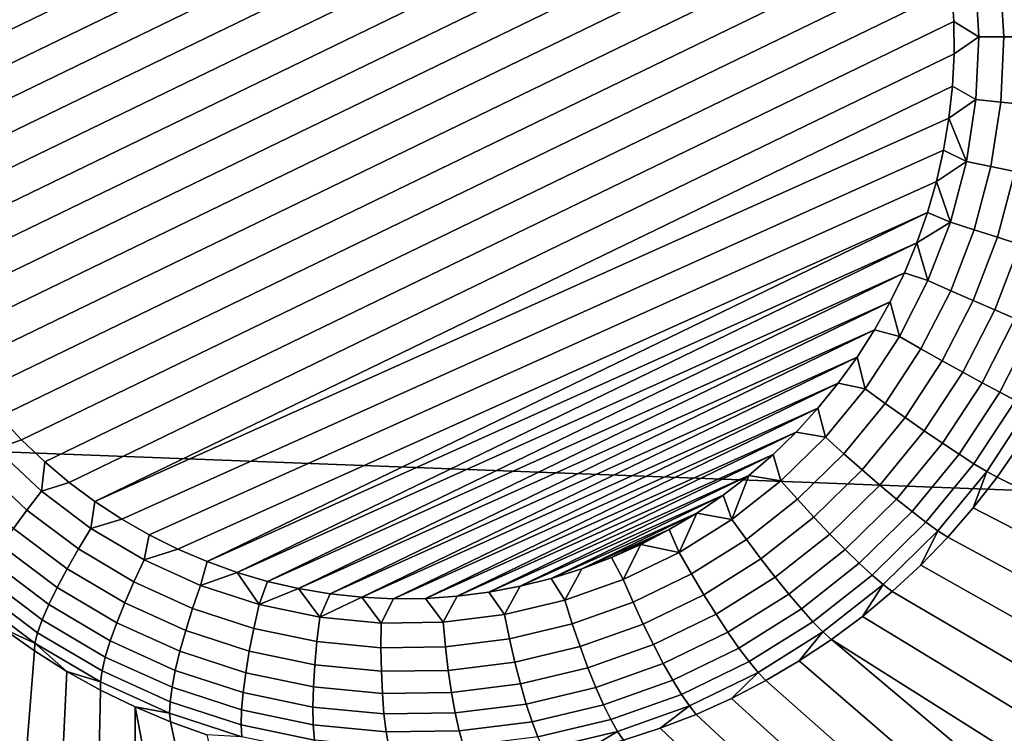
# Model space of a CAD drawing. Header units: metres. Extents: x -240 to 45, y -77 to 27.
# Tile 241 of 656: x -205.299 to -204.15, y 4.903 to 5.735. Entities that reach past the tile are written whole.
import ezdxf

# ---------------------------------------------------------------- set-up
doc = ezdxf.new("R2010")
doc.units = ezdxf.units.M
doc.layers.add('solid_102011X2', color=7, linetype='CONTINUOUS')

msp = doc.modelspace()

# ---------------------------------------------------------------- linework, layer by layer
at = {"layer": 'solid_102011X2'}
for points in [[(-205.481934, 5.753493, 268.349457), (-204.481934, 6.23808, 268.200836), (-204.451981, 6.215801, 268.194977), (-205.483856, 5.715776, 268.348328)], [(-205.483856, 5.715776, 268.348328), (-204.451981, 6.215801, 268.194977), (-204.423416, 6.191808, 268.18927), (-205.483582, 5.678069, 268.346832)], [(-205.483582, 5.678069, 268.346832), (-204.423416, 6.191808, 268.18927), (-204.39624, 6.166121, 268.183746), (-205.481155, 5.640403, 268.345001)], [(-205.481155, 5.640403, 268.345001), (-204.39624, 6.166121, 268.183746), (-204.370697, 6.138957, 268.178436), (-205.476562, 5.603086, 268.342773)], [(-205.476562, 5.603086, 268.342773), (-204.370697, 6.138957, 268.178436), (-204.346802, 6.11035, 268.17334), (-205.469849, 5.566153, 268.34024)], [(-205.469849, 5.566153, 268.34024), (-204.346802, 6.11035, 268.17334), (-204.324692, 6.080536, 268.168488), (-205.46106, 5.529881, 268.337402)], [(-205.46106, 5.529881, 268.337402), (-204.324692, 6.080536, 268.168488), (-204.304413, 6.049579, 268.16391), (-205.450272, 5.494326, 268.334229)], [(-205.450272, 5.494326, 268.334229), (-204.304413, 6.049579, 268.16391), (-204.286072, 6.017756, 268.159637), (-205.437592, 5.459752, 268.33078)], [(-205.423004, 5.426098, 268.327026), (-205.437592, 5.459752, 268.33078), (-204.286072, 6.017756, 268.159637), (-204.269623, 5.985005, 268.155609)], [(-205.406555, 5.393347, 268.323029), (-205.423004, 5.426098, 268.327026), (-204.269623, 5.985005, 268.155609), (-204.255035, 5.951352, 268.151886)], [(-204.242355, 5.916777, 268.148438), (-205.388214, 5.361525, 268.318756), (-205.406555, 5.393347, 268.323029), (-204.255035, 5.951352, 268.151886)], [(-204.231567, 5.881221, 268.145264), (-205.367935, 5.330567, 268.314178), (-205.388214, 5.361525, 268.318756), (-204.242355, 5.916777, 268.148438)], [(-204.222794, 5.844951, 268.142426), (-205.345825, 5.300753, 268.309326), (-205.367935, 5.330567, 268.314178), (-204.231567, 5.881221, 268.145264)], [(-203.796875, 5.801385, 322.04541), (-205.339706, 5.867353, 320.442047), (-205.512741, 5.238538, 320.580048), (-203.966843, 5.179646, 322.182892)], [(-204.216064, 5.808017, 268.139862), (-205.32193, 5.272146, 268.30423), (-205.345825, 5.300753, 268.309326), (-204.222794, 5.844951, 268.142426)], [(-204.211487, 5.7707, 268.137665), (-205.296387, 5.244982, 268.29892), (-205.32193, 5.272146, 268.30423), (-204.216064, 5.808017, 268.139862)], [(-204.184357, 5.787812, 268.135925), (-204.179901, 5.714911, 268.132355), (-204.209045, 5.733034, 268.135834), (-204.211487, 5.7707, 268.137665)], [(-204.155502, 5.791039, 268.137573), (-204.150848, 5.715072, 268.133881), (-204.179901, 5.714911, 268.132355), (-204.184357, 5.787812, 268.135925)], [(-204.127151, 5.793964, 268.143402), (-204.12233, 5.715061, 268.139587), (-204.150848, 5.715072, 268.133881), (-204.155502, 5.791039, 268.137573)], [(-204.209045, 5.733034, 268.135834), (-205.269226, 5.219295, 268.293396), (-205.296387, 5.244982, 268.29892), (-204.211487, 5.7707, 268.137665)], [(-204.208786, 5.695327, 268.134338), (-205.240646, 5.195302, 268.287689), (-205.269226, 5.219295, 268.293396), (-204.209045, 5.733034, 268.135834)], [(-204.179901, 5.714911, 268.132355), (-204.208786, 5.695327, 268.134338), (-204.209045, 5.733034, 268.135834)], [(-204.179901, 5.714911, 268.132355), (-204.183258, 5.641901, 268.130127), (-204.210693, 5.65761, 268.133209), (-204.208786, 5.695327, 268.134338)], [(-204.150848, 5.715072, 268.133881), (-204.154343, 5.638989, 268.131531), (-204.183258, 5.641901, 268.130127), (-204.179901, 5.714911, 268.132355)], [(-204.12233, 5.715061, 268.139587), (-204.125961, 5.636038, 268.137146), (-204.154343, 5.638989, 268.131531), (-204.150848, 5.715072, 268.133881)], [(-204.210693, 5.65761, 268.133209), (-205.210709, 5.173023, 268.28183), (-205.240646, 5.195302, 268.287689), (-204.208786, 5.695327, 268.134338)], [(-204.210693, 5.65761, 268.133209), (-204.214767, 5.620158, 268.132446), (-205.210709, 5.173023, 268.28183)], [(-204.183258, 5.641901, 268.130127), (-204.214767, 5.620158, 268.132446), (-204.210693, 5.65761, 268.133209)], [(-204.183258, 5.641901, 268.130127), (-204.194382, 5.569635, 268.129211), (-204.214767, 5.620158, 268.132446)], [(-204.154343, 5.638989, 268.131531), (-204.165939, 5.563684, 268.130585), (-204.194382, 5.569635, 268.129211), (-204.183258, 5.641901, 268.130127)], [(-204.125961, 5.636038, 268.137146), (-204.138, 5.557823, 268.136169), (-204.165939, 5.563684, 268.130585), (-204.154343, 5.638989, 268.131531)], [(-204.220978, 5.582996, 268.13205), (-205.179596, 5.152614, 268.275848), (-205.210709, 5.173023, 268.28183), (-204.214767, 5.620158, 268.132446)], [(-204.194382, 5.569635, 268.129211), (-204.220978, 5.582996, 268.13205), (-204.214767, 5.620158, 268.132446)], [(-204.229309, 5.546299, 268.13205), (-205.147354, 5.134086, 268.269745), (-205.179596, 5.152614, 268.275848), (-204.220978, 5.582996, 268.13205)], [(-204.194382, 5.569635, 268.129211), (-204.229309, 5.546299, 268.13205), (-204.220978, 5.582996, 268.13205)], [(-204.194382, 5.569635, 268.129211), (-204.21315, 5.498962, 268.129639), (-204.229309, 5.546299, 268.13205)], [(-204.165939, 5.563684, 268.130585), (-204.185486, 5.490038, 268.131042), (-204.21315, 5.498962, 268.129639), (-204.194382, 5.569635, 268.129211)], [(-204.138, 5.557823, 268.136169), (-204.158295, 5.48133, 268.136627), (-204.185486, 5.490038, 268.131042), (-204.165939, 5.563684, 268.130585)], [(-204.111145, 5.552176, 268.145844), (-204.132156, 5.473023, 268.146301), (-204.158295, 5.48133, 268.136627), (-204.138, 5.557823, 268.136169)], [(-204.239731, 5.510128, 268.132416), (-205.114136, 5.117519, 268.26355), (-205.147354, 5.134086, 268.269745), (-204.229309, 5.546299, 268.13205)], [(-204.21315, 5.498962, 268.129639), (-204.239731, 5.510128, 268.132416), (-204.229309, 5.546299, 268.13205)], [(-204.239731, 5.510128, 268.132416), (-205.080002, 5.102939, 268.257294), (-205.114136, 5.117519, 268.26355)], [(-204.239731, 5.510128, 268.132416), (-204.252213, 5.474606, 268.133118), (-205.080002, 5.102939, 268.257294)], [(-204.21315, 5.498962, 268.129639), (-204.252213, 5.474606, 268.133118), (-204.239731, 5.510128, 268.132416)], [(-204.21315, 5.498962, 268.129639), (-204.239319, 5.43071, 268.131409), (-204.252213, 5.474606, 268.133118)], [(-204.185486, 5.490038, 268.131042), (-204.212769, 5.418915, 268.132874), (-204.239319, 5.43071, 268.131409), (-204.21315, 5.498962, 268.129639)], [(-204.158295, 5.48133, 268.136627), (-204.18663, 5.407458, 268.13855), (-204.212769, 5.418915, 268.132874), (-204.185486, 5.490038, 268.131042)], [(-204.132156, 5.473023, 268.146301), (-204.161469, 5.396584, 268.148285), (-204.18663, 5.407458, 268.13855), (-204.158295, 5.48133, 268.136627)], [(-204.252213, 5.474606, 268.133118), (-205.045059, 5.0904, 268.250977), (-205.080002, 5.102939, 268.257294)], [(-204.252213, 5.474606, 268.133118), (-204.266708, 5.439857, 268.134216), (-205.045059, 5.0904, 268.250977)], [(-204.239319, 5.43071, 268.131409), (-204.266708, 5.439857, 268.134216), (-204.252213, 5.474606, 268.133118)], [(-204.107605, 5.465293, 268.159851), (-204.137817, 5.38652, 268.161896), (-204.161469, 5.396584, 268.148285), (-204.132156, 5.473023, 268.146301)], [(-204.266708, 5.439857, 268.134216), (-205.00943, 5.079942, 268.244598), (-205.045059, 5.0904, 268.250977)], [(-204.266708, 5.439857, 268.134216), (-204.283203, 5.405975, 268.135681), (-205.00943, 5.079942, 268.244598)], [(-204.239319, 5.43071, 268.131409), (-204.272614, 5.36568, 268.13446), (-204.283203, 5.405975, 268.135681), (-204.266708, 5.439857, 268.134216)], [(-204.212769, 5.418915, 268.132874), (-204.247467, 5.351149, 268.136078), (-204.272614, 5.36568, 268.13446), (-204.239319, 5.43071, 268.131409)], [(-204.18663, 5.407458, 268.13855), (-204.222672, 5.337073, 268.141846), (-204.247467, 5.351149, 268.136078), (-204.212769, 5.418915, 268.132874)], [(-204.283203, 5.405975, 268.135681), (-204.973221, 5.071603, 268.23822), (-205.00943, 5.079942, 268.244598)], [(-204.283203, 5.405975, 268.135681), (-204.30159, 5.373132, 268.137482), (-204.973221, 5.071603, 268.23822)], [(-204.272614, 5.36568, 268.13446), (-204.30159, 5.373132, 268.137482), (-204.283203, 5.405975, 268.135681)], [(-204.161469, 5.396584, 268.148285), (-204.198761, 5.323751, 268.151733), (-204.222672, 5.337073, 268.141846), (-204.18663, 5.407458, 268.13855)], [(-204.137817, 5.38652, 268.161896), (-204.176239, 5.311464, 268.165436), (-204.198761, 5.323751, 268.151733), (-204.161469, 5.396584, 268.148285)], [(-204.116165, 5.377481, 268.179077), (-204.155594, 5.300473, 268.182739), (-204.176239, 5.311464, 268.165436), (-204.137817, 5.38652, 268.161896)], [(-204.09697, 5.369658, 268.199524), (-204.137238, 5.291008, 268.203217), (-204.155594, 5.300473, 268.182739), (-204.116165, 5.377481, 268.179077)], [(-204.30159, 5.373132, 268.137482), (-204.936584, 5.065421, 268.231873), (-204.973221, 5.071603, 268.23822)], [(-204.30159, 5.373132, 268.137482), (-204.321854, 5.341389, 268.139648), (-204.936584, 5.065421, 268.231873)], [(-204.272614, 5.36568, 268.13446), (-204.312637, 5.304633, 268.138824), (-204.321854, 5.341389, 268.139648), (-204.30159, 5.373132, 268.137482)], [(-204.247467, 5.351149, 268.136078), (-204.289169, 5.287534, 268.140594), (-204.312637, 5.304633, 268.138824), (-204.272614, 5.36568, 268.13446)], [(-204.222672, 5.337073, 268.141846), (-204.265976, 5.271, 268.146576), (-204.289169, 5.287534, 268.140594), (-204.247467, 5.351149, 268.136078)], [(-204.321854, 5.341389, 268.139648), (-204.899612, 5.061414, 268.225525), (-204.936584, 5.065421, 268.231873)], [(-204.321854, 5.341389, 268.139648), (-204.343872, 5.310925, 268.142181), (-204.899612, 5.061414, 268.225525)], [(-204.312637, 5.304633, 268.138824), (-204.343872, 5.310925, 268.142181), (-204.321854, 5.341389, 268.139648)], [(-204.198761, 5.323751, 268.151733), (-204.243576, 5.255381, 268.156586), (-204.265976, 5.271, 268.146576), (-204.222672, 5.337073, 268.141846)], [(-204.176239, 5.311464, 268.165436), (-204.222427, 5.241006, 268.170471), (-204.243576, 5.255381, 268.156586), (-204.198761, 5.323751, 268.151733)], [(-204.343872, 5.310925, 268.142181), (-204.862518, 5.059597, 268.219269), (-204.899612, 5.061414, 268.225525)], [(-204.343872, 5.310925, 268.142181), (-204.36763, 5.28177, 268.14502), (-204.862518, 5.059597, 268.219269)], [(-204.312637, 5.304633, 268.138824), (-204.358902, 5.248286, 268.144409), (-204.36763, 5.28177, 268.14502), (-204.343872, 5.310925, 268.142181)], [(-204.155594, 5.300473, 268.182739), (-204.202972, 5.228182, 268.187866), (-204.222427, 5.241006, 268.170471), (-204.176239, 5.311464, 268.165436)], [(-204.289169, 5.287534, 268.140594), (-204.337372, 5.228817, 268.146423), (-204.358902, 5.248286, 268.144409), (-204.312637, 5.304633, 268.138824)], [(-204.137238, 5.291008, 268.203217), (-204.185638, 5.217178, 268.208496), (-204.202972, 5.228182, 268.187866), (-204.155594, 5.300473, 268.182739)], [(-204.265976, 5.271, 268.146576), (-204.316055, 5.210013, 268.152588), (-204.337372, 5.228817, 268.146423), (-204.289169, 5.287534, 268.140594)], [(-204.121582, 5.283273, 268.226501), (-204.170761, 5.208228, 268.231842), (-204.185638, 5.217178, 268.208496), (-204.137238, 5.291008, 268.203217)], [(-204.170761, 5.208228, 268.231842), (-204.121582, 5.283273, 268.226501), (-204.132812, 5.238805, 268.254517), (-204.158707, 5.201527, 268.257416)], [(-205.326019, 5.234581, 268.305603), (-205.32193, 5.272146, 268.30423), (-205.296387, 5.244982, 268.29892)], [(-204.36763, 5.28177, 268.14502), (-204.825317, 5.059978, 268.213043), (-204.862518, 5.059597, 268.219269)], [(-204.36763, 5.28177, 268.14502), (-204.392975, 5.254096, 268.148193), (-204.825317, 5.059978, 268.213043)], [(-204.358902, 5.248286, 268.144409), (-204.392975, 5.254096, 268.148193), (-204.36763, 5.28177, 268.14502)], [(-204.243576, 5.255381, 268.156586), (-204.295395, 5.192273, 268.162842), (-204.316055, 5.210013, 268.152588), (-204.265976, 5.271, 268.146576)], [(-204.392975, 5.254096, 268.148193), (-204.788239, 5.06255, 268.20694), (-204.825317, 5.059978, 268.213043)], [(-204.392975, 5.254096, 268.148193), (-204.419891, 5.227921, 268.151703), (-204.788239, 5.06255, 268.20694)], [(-204.358902, 5.248286, 268.144409), (-204.410873, 5.197299, 268.151123), (-204.419891, 5.227921, 268.151703), (-204.392975, 5.254096, 268.148193)], [(-204.337372, 5.228817, 268.146423), (-204.391541, 5.175684, 268.153442), (-204.410873, 5.197299, 268.151123), (-204.358902, 5.248286, 268.144409)], [(-204.222427, 5.241006, 268.170471), (-204.275833, 5.175972, 268.17688), (-204.295395, 5.192273, 268.162842), (-204.243576, 5.255381, 268.156586)], [(-203.966843, 5.179646, 322.182892), (-205.512741, 5.238538, 320.580048), (-205.666046, 4.601584, 320.702362), (-204.117462, 4.549858, 322.304718)], [(-205.273285, 5.185078, 268.294861), (-205.326019, 5.234581, 268.305603), (-205.296387, 5.244982, 268.29892), (-205.269226, 5.219295, 268.293396)], [(-204.202972, 5.228182, 268.187866), (-204.257767, 5.161456, 268.194489), (-204.275833, 5.175972, 268.17688), (-204.222427, 5.241006, 268.170471)], [(-203.834183, 5.099027, 268.981873), (-203.859497, 5.054167, 268.995239), (-204.158707, 5.201527, 268.257416), (-204.132812, 5.238805, 268.254517)], [(-205.290222, 5.16295, 268.303223), (-205.345184, 5.214535, 268.314392), (-205.326019, 5.234581, 268.305603), (-205.273285, 5.185078, 268.294861)], [(-204.419891, 5.227921, 268.151703), (-204.751328, 5.06731, 268.200958), (-204.788239, 5.06255, 268.20694)], [(-204.419891, 5.227921, 268.151703), (-204.448212, 5.2034, 268.155487), (-204.751328, 5.06731, 268.200958)], [(-204.410873, 5.197299, 268.151123), (-204.448212, 5.2034, 268.155487), (-204.419891, 5.227921, 268.151703)], [(-204.316055, 5.210013, 268.152588), (-204.372314, 5.154828, 268.159882), (-204.391541, 5.175684, 268.153442), (-204.337372, 5.228817, 268.146423)], [(-204.185638, 5.217178, 268.208496), (-204.241592, 5.149031, 268.21524), (-204.257767, 5.161456, 268.194489), (-204.202972, 5.228182, 268.187866)], [(-205.305725, 5.1416, 268.31546), (-205.362808, 5.195179, 268.327057), (-205.345184, 5.214535, 268.314392), (-205.290222, 5.16295, 268.303223)], [(-205.273285, 5.185078, 268.294861), (-205.269226, 5.219295, 268.293396), (-205.240646, 5.195302, 268.287689)], [(-204.170761, 5.208228, 268.231842), (-204.227646, 5.138959, 268.238678), (-204.241592, 5.149031, 268.21524), (-204.185638, 5.217178, 268.208496)], [(-204.448212, 5.2034, 268.155487), (-204.714767, 5.074233, 268.195099), (-204.751328, 5.06731, 268.200958)], [(-204.448212, 5.2034, 268.155487), (-204.477936, 5.180556, 268.159576), (-204.714767, 5.074233, 268.195099)], [(-204.467957, 5.152269, 268.158936), (-204.477936, 5.180556, 268.159576), (-204.448212, 5.2034, 268.155487)], [(-204.410873, 5.197299, 268.151123), (-204.467957, 5.152269, 268.158936), (-204.448212, 5.2034, 268.155487)], [(-204.295395, 5.192273, 268.162842), (-204.353607, 5.135169, 268.17038), (-204.372314, 5.154828, 268.159882), (-204.316055, 5.210013, 268.152588)], [(-204.227646, 5.138959, 268.238678), (-204.170761, 5.208228, 268.231842), (-204.186539, 5.165711, 268.260681), (-204.216232, 5.131462, 268.264343)], [(-204.170761, 5.208228, 268.231842), (-204.158707, 5.201527, 268.257416), (-204.186539, 5.165711, 268.260681)], [(-205.21553, 5.141676, 268.283539), (-205.273285, 5.185078, 268.294861), (-205.240646, 5.195302, 268.287689), (-205.210709, 5.173023, 268.28183)], [(-204.391541, 5.175684, 268.153442), (-204.451019, 5.128761, 268.161591), (-204.467957, 5.152269, 268.158936), (-204.410873, 5.197299, 268.151123)], [(-204.275833, 5.175972, 268.17688), (-204.335815, 5.117125, 268.184662), (-204.353607, 5.135169, 268.17038), (-204.295395, 5.192273, 268.162842)], [(-203.859497, 5.054167, 268.995239), (-203.886871, 5.010935, 269.00882), (-204.186539, 5.165711, 268.260681), (-204.158707, 5.201527, 268.257416)], [(-205.230042, 5.117722, 268.291412), (-205.290222, 5.16295, 268.303223), (-205.273285, 5.185078, 268.294861), (-205.21553, 5.141676, 268.283539)], [(-204.477936, 5.180556, 268.159576), (-204.678619, 5.083307, 268.189423), (-204.714767, 5.074233, 268.195099)], [(-204.477936, 5.180556, 268.159576), (-204.508881, 5.159518, 268.163971), (-204.678619, 5.083307, 268.189423)], [(-204.467957, 5.152269, 268.158936), (-204.508881, 5.159518, 268.163971), (-204.477936, 5.180556, 268.159576)], [(-205.21553, 5.141676, 268.283539), (-205.210709, 5.173023, 268.28183), (-205.179596, 5.152614, 268.275848)], [(-204.372314, 5.154828, 268.159882), (-204.434097, 5.106091, 268.168365), (-204.451019, 5.128761, 268.161591), (-204.391541, 5.175684, 268.153442)], [(-204.257767, 5.161456, 268.194489), (-204.319321, 5.101078, 268.202454), (-204.335815, 5.117125, 268.184662), (-204.275833, 5.175972, 268.17688)], [(-205.243225, 5.094624, 268.303223), (-205.305725, 5.1416, 268.31546), (-205.290222, 5.16295, 268.303223), (-205.230042, 5.117722, 268.291412)], [(-204.508881, 5.159518, 268.163971), (-204.643066, 5.09449, 268.183899), (-204.678619, 5.083307, 268.189423)], [(-204.508881, 5.159518, 268.163971), (-204.540985, 5.140317, 268.168579), (-204.643066, 5.09449, 268.183899)], [(-204.529465, 5.113726, 268.167755), (-204.540985, 5.140317, 268.168579), (-204.508881, 5.159518, 268.163971)], [(-204.467957, 5.152269, 268.158936), (-204.529465, 5.113726, 268.167755), (-204.508881, 5.159518, 268.163971)], [(-204.241592, 5.149031, 268.21524), (-204.304459, 5.087366, 268.223358), (-204.319321, 5.101078, 268.202454), (-204.257767, 5.161456, 268.194489)], [(-203.886871, 5.010935, 269.00882), (-203.916214, 4.969421, 269.022552), (-204.216232, 5.131462, 268.264343), (-204.186539, 5.165711, 268.260681)], [(-205.153458, 5.104884, 268.271759), (-205.21553, 5.141676, 268.283539), (-205.179596, 5.152614, 268.275848), (-205.147354, 5.134086, 268.269745)], [(-204.451019, 5.128761, 268.161591), (-204.515121, 5.088596, 268.170746), (-204.529465, 5.113726, 268.167755), (-204.467957, 5.152269, 268.158936)], [(-204.353607, 5.135169, 268.17038), (-204.417542, 5.084737, 268.179138), (-204.434097, 5.106091, 268.168365), (-204.372314, 5.154828, 268.159882)], [(-204.227646, 5.138959, 268.238678), (-204.29155, 5.07628, 268.246979), (-204.304459, 5.087366, 268.223358), (-204.241592, 5.149031, 268.21524)], [(-205.254807, 5.072873, 268.318695), (-205.319473, 5.121482, 268.33136), (-205.305725, 5.1416, 268.31546), (-205.243225, 5.094624, 268.303223)], [(-205.165359, 5.079382, 268.279144), (-205.230042, 5.117722, 268.291412), (-205.21553, 5.141676, 268.283539), (-205.153458, 5.104884, 268.271759)], [(-205.153458, 5.104884, 268.271759), (-205.147354, 5.134086, 268.269745), (-205.114136, 5.117519, 268.26355)], [(-204.540985, 5.140317, 268.168579), (-204.608185, 5.107754, 268.178589), (-204.643066, 5.09449, 268.183899)], [(-204.540985, 5.140317, 268.168579), (-204.574127, 5.123048, 268.173462), (-204.608185, 5.107754, 268.178589)], [(-204.529465, 5.113726, 268.167755), (-204.574127, 5.123048, 268.173462), (-204.540985, 5.140317, 268.168579)], [(-204.335815, 5.117125, 268.184662), (-204.401703, 5.065154, 268.193695), (-204.417542, 5.084737, 268.179138), (-204.353607, 5.135169, 268.17038)], [(-204.29155, 5.07628, 268.246979), (-204.227646, 5.138959, 268.238678), (-204.247711, 5.098881, 268.268372), (-204.280869, 5.068062, 268.272736)], [(-204.227646, 5.138959, 268.238678), (-204.216232, 5.131462, 268.264343), (-204.247711, 5.098881, 268.268372)], [(-205.264526, 5.052927, 268.337494), (-205.331177, 5.10302, 268.350555), (-205.319473, 5.121482, 268.33136), (-205.254807, 5.072873, 268.318695)], [(-204.594696, 5.08212, 268.17746), (-204.608185, 5.107754, 268.178589), (-204.574127, 5.123048, 268.173462)], [(-204.529465, 5.113726, 268.167755), (-204.594696, 5.08212, 268.17746), (-204.574127, 5.123048, 268.173462)], [(-204.434097, 5.106091, 268.168365), (-204.500671, 5.064373, 268.177887), (-204.515121, 5.088596, 268.170746), (-204.451019, 5.128761, 268.161591)], [(-203.916214, 4.969421, 269.022552), (-203.947418, 4.929751, 269.036316), (-204.247711, 5.098881, 268.268372), (-204.216232, 5.131462, 268.264343)], [(-205.176041, 5.054803, 268.290436), (-205.243225, 5.094624, 268.303223), (-205.230042, 5.117722, 268.291412), (-205.165359, 5.079382, 268.279144)], [(-205.087769, 5.075133, 268.259644), (-205.153458, 5.104884, 268.271759), (-205.114136, 5.117519, 268.26355), (-205.080002, 5.102939, 268.257294)], [(-204.515121, 5.088596, 268.170746), (-204.583084, 5.055661, 268.180847), (-204.594696, 5.08212, 268.17746), (-204.529465, 5.113726, 268.167755)], [(-204.319321, 5.101078, 268.202454), (-204.386902, 5.047754, 268.2117), (-204.401703, 5.065154, 268.193695), (-204.335815, 5.117125, 268.184662)], [(-205.272186, 5.035209, 268.359253), (-205.340561, 5.086606, 268.372681), (-205.331177, 5.10302, 268.350555), (-205.264526, 5.052927, 268.337494)], [(-205.096909, 5.048379, 268.266479), (-205.165359, 5.079382, 268.279144), (-205.153458, 5.104884, 268.271759), (-205.087769, 5.075133, 268.259644)], [(-205.087769, 5.075133, 268.259644), (-205.080002, 5.102939, 268.257294), (-205.045059, 5.0904, 268.250977)], [(-204.594696, 5.08212, 268.17746), (-204.662857, 5.057823, 268.187927), (-204.643066, 5.09449, 268.183899), (-204.608185, 5.107754, 268.178589)], [(-204.417542, 5.084737, 268.179138), (-204.486435, 5.04157, 268.188995), (-204.500671, 5.064373, 268.177887), (-204.434097, 5.106091, 268.168365)], [(-204.304459, 5.087366, 268.223358), (-204.373489, 5.032907, 268.232819), (-204.386902, 5.047754, 268.2117), (-204.319321, 5.101078, 268.202454)], [(-203.947418, 4.929751, 269.036316), (-203.980377, 4.891991, 269.05011), (-204.280869, 5.068062, 268.272736), (-204.247711, 5.098881, 268.268372)], [(-205.185272, 5.031667, 268.305481), (-205.254807, 5.072873, 268.318695), (-205.243225, 5.094624, 268.303223), (-205.176041, 5.054803, 268.290436)], [(-205.019241, 5.052773, 268.247314), (-205.087769, 5.075133, 268.259644), (-205.045059, 5.0904, 268.250977)], [(-205.019241, 5.052773, 268.247314), (-205.045059, 5.0904, 268.250977), (-205.00943, 5.079942, 268.244598)], [(-204.662857, 5.057823, 268.187927), (-204.678619, 5.083307, 268.189423), (-204.643066, 5.09449, 268.183899)], [(-204.500671, 5.064373, 268.177887), (-204.571274, 5.030165, 268.188385), (-204.583084, 5.055661, 268.180847), (-204.515121, 5.088596, 268.170746)], [(-204.29155, 5.07628, 268.246979), (-204.36171, 5.020925, 268.256592), (-204.373489, 5.032907, 268.232819), (-204.304459, 5.087366, 268.223358)], [(-205.277618, 5.020094, 268.383514), (-205.347458, 5.072586, 268.397217), (-205.340561, 5.086606, 268.372681), (-205.272186, 5.035209, 268.359253)], [(-205.104935, 5.022602, 268.277313), (-205.176041, 5.054803, 268.290436), (-205.165359, 5.079382, 268.279144), (-205.096909, 5.048379, 268.266479)], [(-205.019241, 5.052773, 268.247314), (-205.00943, 5.079942, 268.244598), (-204.973221, 5.071603, 268.23822)], [(-204.662857, 5.057823, 268.187927), (-204.73317, 5.041119, 268.199036), (-204.714767, 5.074233, 268.195099), (-204.678619, 5.083307, 268.189423)], [(-204.583084, 5.055661, 268.180847), (-204.654129, 5.030341, 268.191772), (-204.662857, 5.057823, 268.187927), (-204.594696, 5.08212, 268.17746)], [(-204.401703, 5.065154, 268.193695), (-204.472687, 5.020669, 268.203857), (-204.486435, 5.04157, 268.188995), (-204.417542, 5.084737, 268.179138)], [(-204.36171, 5.020925, 268.256592), (-204.29155, 5.07628, 268.246979), (-204.315613, 5.039097, 268.277435), (-204.351852, 5.012071, 268.28244)], [(-204.29155, 5.07628, 268.246979), (-204.280869, 5.068062, 268.272736), (-204.315613, 5.039097, 268.277435)], [(-205.280716, 5.007902, 268.40976), (-205.3517, 5.061256, 268.423676), (-205.347458, 5.072586, 268.397217), (-205.277618, 5.020094, 268.383514)], [(-205.192871, 5.010463, 268.323883), (-205.264526, 5.052927, 268.337494), (-205.254807, 5.072873, 268.318695), (-205.185272, 5.031667, 268.305481)], [(-205.025497, 5.025078, 268.253662), (-205.096909, 5.048379, 268.266479), (-205.087769, 5.075133, 268.259644), (-205.019241, 5.052773, 268.247314)], [(-204.948685, 5.038064, 268.234955), (-205.019241, 5.052773, 268.247314), (-204.973221, 5.071603, 268.23822)], [(-204.948685, 5.038064, 268.234955), (-204.973221, 5.071603, 268.23822), (-204.936584, 5.065421, 268.231873)], [(-204.948685, 5.038064, 268.234955), (-204.936584, 5.065421, 268.231873), (-204.899612, 5.061414, 268.225525)], [(-204.73317, 5.041119, 268.199036), (-204.80481, 5.032203, 268.210663), (-204.788239, 5.06255, 268.20694), (-204.751328, 5.06731, 268.200958)], [(-204.73317, 5.041119, 268.199036), (-204.751328, 5.06731, 268.200958), (-204.714767, 5.074233, 268.195099)], [(-204.486435, 5.04157, 268.188995), (-204.559479, 5.006172, 268.19986), (-204.571274, 5.030165, 268.188385), (-204.500671, 5.064373, 268.177887)], [(-204.386902, 5.047754, 268.2117), (-204.459747, 5.002111, 268.222137), (-204.472687, 5.020669, 268.203857), (-204.401703, 5.065154, 268.193695)], [(-203.980377, 4.891991, 269.05011), (-204.015015, 4.856215, 269.063843), (-204.315613, 5.039097, 268.277435), (-204.280869, 5.068062, 268.272736)], [(-205.280716, 5.007902, 268.40976), (-205.318054, 5.024894, 268.444489), (-205.3517, 5.061256, 268.423676)], [(-205.198669, 4.991641, 268.345306), (-205.272186, 5.035209, 268.359253), (-205.264526, 5.052927, 268.337494), (-205.192871, 5.010463, 268.323883)], [(-205.11171, 4.998347, 268.291901), (-205.185272, 5.031667, 268.305481), (-205.176041, 5.054803, 268.290436), (-205.104935, 5.022602, 268.277313)], [(-204.951981, 5.009751, 268.240784), (-205.025497, 5.025078, 268.253662), (-205.019241, 5.052773, 268.247314), (-204.948685, 5.038064, 268.234955)], [(-204.876938, 5.031181, 268.222687), (-204.948685, 5.038064, 268.234955), (-204.899612, 5.061414, 268.225525)], [(-204.876938, 5.031181, 268.222687), (-204.899612, 5.061414, 268.225525), (-204.862518, 5.059597, 268.219269)], [(-204.80481, 5.032203, 268.210663), (-204.876938, 5.031181, 268.222687), (-204.862518, 5.059597, 268.219269), (-204.825317, 5.059978, 268.213043)], [(-204.80481, 5.032203, 268.210663), (-204.825317, 5.059978, 268.213043), (-204.788239, 5.06255, 268.20694)], [(-204.654129, 5.030341, 268.191772), (-204.727402, 5.012934, 268.203339), (-204.73317, 5.041119, 268.199036), (-204.662857, 5.057823, 268.187927)], [(-204.571274, 5.030165, 268.188385), (-204.64505, 5.003867, 268.199707), (-204.654129, 5.030341, 268.191772), (-204.583084, 5.055661, 268.180847)], [(-205.030777, 4.998401, 268.264008), (-205.104935, 5.022602, 268.277313), (-205.096909, 5.048379, 268.266479), (-205.025497, 5.025078, 268.253662)], [(-204.727402, 5.012934, 268.203339), (-204.802048, 5.003644, 268.215485), (-204.80481, 5.032203, 268.210663), (-204.73317, 5.041119, 268.199036)], [(-204.472687, 5.020669, 268.203857), (-204.547974, 4.98419, 268.215027), (-204.559479, 5.006172, 268.19986), (-204.486435, 5.04157, 268.188995)], [(-204.373489, 5.032907, 268.232819), (-204.447876, 4.986291, 268.243469), (-204.459747, 5.002111, 268.222137), (-204.386902, 5.047754, 268.2117)], [(-205.20253, 4.975597, 268.369263), (-205.277618, 5.020094, 268.383514), (-205.272186, 5.035209, 268.359253), (-205.198669, 4.991641, 268.345306)], [(-205.11705, 4.976126, 268.309906), (-205.192871, 5.010463, 268.323883), (-205.185272, 5.031667, 268.305481), (-205.11171, 4.998347, 268.291901)], [(-204.877197, 5.002579, 268.227997), (-204.951981, 5.009751, 268.240784), (-204.948685, 5.038064, 268.234955), (-204.876938, 5.031181, 268.222687)], [(-204.802048, 5.003644, 268.215485), (-204.877197, 5.002579, 268.227997), (-204.876938, 5.031181, 268.222687), (-204.80481, 5.032203, 268.210663)], [(-204.64505, 5.003867, 268.199707), (-204.721161, 4.985787, 268.211731), (-204.727402, 5.012934, 268.203339), (-204.654129, 5.030341, 268.191772)], [(-204.559479, 5.006172, 268.19986), (-204.635818, 4.97896, 268.211578), (-204.64505, 5.003867, 268.199707), (-204.571274, 5.030165, 268.188385)], [(-204.36171, 5.020925, 268.256592), (-204.437332, 4.973543, 268.267395), (-204.447876, 4.986291, 268.243469), (-204.373489, 5.032907, 268.232819)], [(-204.015015, 4.856215, 269.063843), (-204.051208, 4.822484, 269.077454), (-204.351852, 5.012071, 268.28244), (-204.315613, 5.039097, 268.277435)], [(-205.339554, 4.826509, 269.319916), (-205.318054, 5.024894, 268.444489), (-205.281418, 4.998899, 268.437378), (-205.297424, 4.793516, 269.315002)], [(-205.280716, 5.007902, 268.40976), (-205.281418, 4.998899, 268.437378), (-205.318054, 5.024894, 268.444489)], [(-205.204391, 4.962673, 268.395264), (-205.280716, 5.007902, 268.40976), (-205.277618, 5.020094, 268.383514), (-205.20253, 4.975597, 268.369263)], [(-205.034958, 4.973303, 268.278107), (-205.11171, 4.998347, 268.291901), (-205.104935, 5.022602, 268.277313), (-205.030777, 4.998401, 268.264008)], [(-204.954407, 4.982481, 268.25061), (-205.030777, 4.998401, 268.264008), (-205.025497, 5.025078, 268.253662), (-204.951981, 5.009751, 268.240784)], [(-204.459747, 5.002111, 268.222137), (-204.536987, 4.964684, 268.233612), (-204.547974, 4.98419, 268.215027), (-204.472687, 5.020669, 268.203857)], [(-204.437332, 4.973543, 268.267395), (-204.36171, 5.020925, 268.256592), (-204.38945, 4.987062, 268.287781), (-204.428329, 4.964144, 268.293396)], [(-204.36171, 5.020925, 268.256592), (-204.351852, 5.012071, 268.28244), (-204.38945, 4.987062, 268.287781)], [(-205.280716, 5.007902, 268.40976), (-205.243439, 4.974961, 268.430115), (-205.281418, 4.998899, 268.437378)], [(-205.204391, 4.962673, 268.395264), (-205.243439, 4.974961, 268.430115), (-205.280716, 5.007902, 268.40976)], [(-205.12088, 4.95641, 268.330933), (-205.198669, 4.991641, 268.345306), (-205.192871, 5.010463, 268.323883), (-205.11705, 4.976126, 268.309906)], [(-204.876755, 4.975031, 268.237335), (-204.954407, 4.982481, 268.25061), (-204.951981, 5.009751, 268.240784), (-204.877197, 5.002579, 268.227997)], [(-204.721161, 4.985787, 268.211731), (-204.798691, 4.976137, 268.224335), (-204.802048, 5.003644, 268.215485), (-204.727402, 5.012934, 268.203339)], [(-204.088882, 4.790856, 269.090851), (-204.12793, 4.761374, 269.104034), (-204.38945, 4.987062, 268.287781), (-204.351852, 5.012071, 268.28244)], [(-204.051208, 4.822484, 269.077454), (-204.088882, 4.790856, 269.090851), (-204.351852, 5.012071, 268.28244)], [(-205.297424, 4.793516, 269.315002), (-205.281418, 4.998899, 268.437378), (-205.243439, 4.974961, 268.430115), (-205.253845, 4.762728, 269.310089)], [(-205.037964, 4.950318, 268.295685), (-205.11705, 4.976126, 268.309906), (-205.11171, 4.998347, 268.291901), (-205.034958, 4.973303, 268.278107)], [(-204.955948, 4.956831, 268.264252), (-205.034958, 4.973303, 268.278107), (-205.030777, 4.998401, 268.264008), (-204.954407, 4.982481, 268.25061)], [(-204.798691, 4.976137, 268.224335), (-204.876755, 4.975031, 268.237335), (-204.877197, 5.002579, 268.227997), (-204.802048, 5.003644, 268.215485)], [(-204.635818, 4.97896, 268.211578), (-204.714569, 4.960251, 268.22403), (-204.721161, 4.985787, 268.211731), (-204.64505, 5.003867, 268.199707)], [(-204.547974, 4.98419, 268.215027), (-204.626648, 4.956147, 268.227112), (-204.635818, 4.97896, 268.211578), (-204.559479, 5.006172, 268.19986)], [(-204.447876, 4.986291, 268.243469), (-204.526764, 4.948067, 268.255188), (-204.536987, 4.964684, 268.233612), (-204.459747, 5.002111, 268.222137)], [(-205.123093, 4.939617, 268.354584), (-205.20253, 4.975597, 268.369263), (-205.198669, 4.991641, 268.345306), (-205.12088, 4.95641, 268.330933)], [(-204.714569, 4.960251, 268.22403), (-204.7948, 4.950266, 268.237061), (-204.798691, 4.976137, 268.224335), (-204.721161, 4.985787, 268.211731)], [(-204.536987, 4.964684, 268.233612), (-204.617706, 4.935912, 268.246002), (-204.626648, 4.956147, 268.227112), (-204.547974, 4.98419, 268.215027)], [(-204.437332, 4.973543, 268.267395), (-204.517502, 4.93469, 268.279327), (-204.526764, 4.948067, 268.255188), (-204.447876, 4.986291, 268.243469)], [(-204.12793, 4.761374, 269.104034), (-204.168259, 4.734076, 269.116943), (-204.428329, 4.964144, 268.293396), (-204.38945, 4.987062, 268.287781)], [(-205.253845, 4.762728, 269.310089), (-205.243439, 4.974961, 268.430115), (-205.204224, 4.95315, 268.422699), (-205.208984, 4.734262, 269.305054)], [(-205.204391, 4.962673, 268.395264), (-205.204224, 4.95315, 268.422699), (-205.243439, 4.974961, 268.430115)], [(-205.123642, 4.9261, 268.380341), (-205.204391, 4.962673, 268.395264), (-205.20253, 4.975597, 268.369263), (-205.123093, 4.939617, 268.354584)], [(-205.039734, 4.929931, 268.316345), (-205.12088, 4.95641, 268.330933), (-205.11705, 4.976126, 268.309906), (-205.037964, 4.950318, 268.295685)], [(-204.956543, 4.933342, 268.281403), (-205.037964, 4.950318, 268.295685), (-205.034958, 4.973303, 268.278107), (-204.955948, 4.956831, 268.264252)], [(-204.87558, 4.949121, 268.250519), (-204.955948, 4.956831, 268.264252), (-204.954407, 4.982481, 268.25061), (-204.876755, 4.975031, 268.237335)], [(-204.7948, 4.950266, 268.237061), (-204.87558, 4.949121, 268.250519), (-204.876755, 4.975031, 268.237335), (-204.798691, 4.976137, 268.224335)], [(-204.626648, 4.956147, 268.227112), (-204.707809, 4.936867, 268.23996), (-204.714569, 4.960251, 268.22403), (-204.635818, 4.97896, 268.211578)], [(-204.517502, 4.93469, 268.279327), (-204.437332, 4.973543, 268.267395), (-204.468369, 4.943385, 268.299286), (-204.50943, 4.924844, 268.30545)], [(-204.437332, 4.973543, 268.267395), (-204.428329, 4.964144, 268.293396), (-204.468369, 4.943385, 268.299286)], [(-205.204391, 4.962673, 268.395264), (-205.123642, 4.9261, 268.380341), (-205.163879, 4.933529, 268.415222), (-205.204224, 4.95315, 268.422699)], [(-204.526764, 4.948067, 268.255188), (-204.609207, 4.918681, 268.267853), (-204.617706, 4.935912, 268.246002), (-204.536987, 4.964684, 268.233612)], [(-204.168259, 4.734076, 269.116943), (-204.209793, 4.708991, 269.129578), (-204.468369, 4.943385, 268.299286), (-204.428329, 4.964144, 268.293396)], [(-205.208984, 4.734262, 269.305054), (-205.204224, 4.95315, 268.422699), (-205.163879, 4.933529, 268.415222), (-205.162994, 4.708162, 269.299927)], [(-205.040222, 4.912573, 268.339691), (-205.123093, 4.939617, 268.354584), (-205.12088, 4.95641, 268.330933), (-205.039734, 4.929931, 268.316345)], [(-204.956192, 4.912514, 268.301727), (-205.039734, 4.929931, 268.316345), (-205.037964, 4.950318, 268.295685), (-204.956543, 4.933342, 268.281403)], [(-204.873718, 4.925398, 268.267242), (-204.956543, 4.933342, 268.281403), (-204.955948, 4.956831, 268.264252), (-204.87558, 4.949121, 268.250519)], [(-204.790482, 4.926578, 268.253387), (-204.873718, 4.925398, 268.267242), (-204.87558, 4.949121, 268.250519), (-204.7948, 4.950266, 268.237061)], [(-204.707809, 4.936867, 268.23996), (-204.790482, 4.926578, 268.253387), (-204.7948, 4.950266, 268.237061), (-204.714569, 4.960251, 268.22403)], [(-204.617706, 4.935912, 268.246002), (-204.700974, 4.91613, 268.259186), (-204.707809, 4.936867, 268.23996), (-204.626648, 4.956147, 268.227112)], [(-205.039413, 4.898612, 268.365204), (-205.123642, 4.9261, 268.380341), (-205.123093, 4.939617, 268.354584), (-205.040222, 4.912573, 268.339691)], [(-204.517502, 4.93469, 268.279327), (-204.601303, 4.90482, 268.292175), (-204.609207, 4.918681, 268.267853), (-204.526764, 4.948067, 268.255188)], [(-204.209793, 4.708991, 269.129578), (-204.252441, 4.686147, 269.141846), (-204.50943, 4.924844, 268.30545), (-204.468369, 4.943385, 268.299286)], [(-205.116028, 4.684514, 269.294647), (-205.163879, 4.933529, 268.415222), (-205.122543, 4.916156, 268.407623), (-205.068237, 4.663342, 269.289154)], [(-205.123642, 4.9261, 268.380341), (-205.122543, 4.916156, 268.407623), (-205.163879, 4.933529, 268.415222)], [(-205.116028, 4.684514, 269.294647), (-205.162994, 4.708162, 269.299927), (-205.163879, 4.933529, 268.415222)], [(-204.954895, 4.894785, 268.324738), (-205.040222, 4.912573, 268.339691), (-205.039734, 4.929931, 268.316345), (-204.956192, 4.912514, 268.301727)], [(-204.871216, 4.904362, 268.287201), (-204.956192, 4.912514, 268.301727), (-204.956543, 4.933342, 268.281403), (-204.873718, 4.925398, 268.267242)], [(-204.785812, 4.905572, 268.272949), (-204.871216, 4.904362, 268.287201), (-204.873718, 4.925398, 268.267242), (-204.790482, 4.926578, 268.253387)], [(-204.700974, 4.91613, 268.259186), (-204.785812, 4.905572, 268.272949), (-204.790482, 4.926578, 268.253387), (-204.707809, 4.936867, 268.23996)], [(-204.609207, 4.918681, 268.267853), (-204.694244, 4.898479, 268.281311), (-204.700974, 4.91613, 268.259186), (-204.617706, 4.935912, 268.246002)], [(-204.601303, 4.90482, 268.292175), (-204.517502, 4.93469, 268.279327), (-204.551422, 4.908577, 268.311859), (-204.594193, 4.894632, 268.318451)], [(-204.517502, 4.93469, 268.279327), (-204.50943, 4.924844, 268.30545), (-204.551422, 4.908577, 268.311859)], [(-205.123642, 4.9261, 268.380341), (-205.039413, 4.898612, 268.365204), (-205.080322, 4.901083, 268.399994), (-205.122543, 4.916156, 268.407623)], [(-205.068237, 4.663342, 269.289154), (-205.122543, 4.916156, 268.407623), (-205.080322, 4.901083, 268.399994), (-205.019775, 4.644699, 269.283417)], [(-204.694244, 4.898479, 268.281311), (-204.780884, 4.887696, 268.29538), (-204.785812, 4.905572, 268.272949), (-204.700974, 4.91613, 268.259186)], [(-204.601303, 4.90482, 268.292175), (-204.687744, 4.884286, 268.305847), (-204.694244, 4.898479, 268.281311), (-204.609207, 4.918681, 268.267853)], [(-204.252441, 4.686147, 269.141846), (-204.296112, 4.66557, 269.153778), (-204.551422, 4.908577, 268.311859), (-204.50943, 4.924844, 268.30545)], [(-204.952682, 4.880531, 268.350006), (-205.039413, 4.898612, 268.365204), (-205.040222, 4.912573, 268.339691), (-204.954895, 4.894785, 268.324738)], [(-204.868103, 4.88646, 268.309906), (-204.954895, 4.894785, 268.324738), (-204.956192, 4.912514, 268.301727), (-204.871216, 4.904362, 268.287201)], [(-204.780884, 4.887696, 268.29538), (-204.868103, 4.88646, 268.309906), (-204.871216, 4.904362, 268.287201), (-204.785812, 4.905572, 268.272949)], [(-204.687744, 4.884286, 268.305847), (-204.601303, 4.90482, 268.292175), (-204.63765, 4.883048, 268.325287), (-204.681625, 4.873861, 268.332275)], [(-204.601303, 4.90482, 268.292175), (-204.594193, 4.894632, 268.318451), (-204.63765, 4.883048, 268.325287)], [(-204.296112, 4.66557, 269.153778), (-204.340744, 4.647292, 269.165314), (-204.594193, 4.894632, 268.318451), (-204.551422, 4.908577, 268.311859)]]:
    msp.add_3dface(points, dxfattribs=at)

doc.saveas('drawing.dxf')
